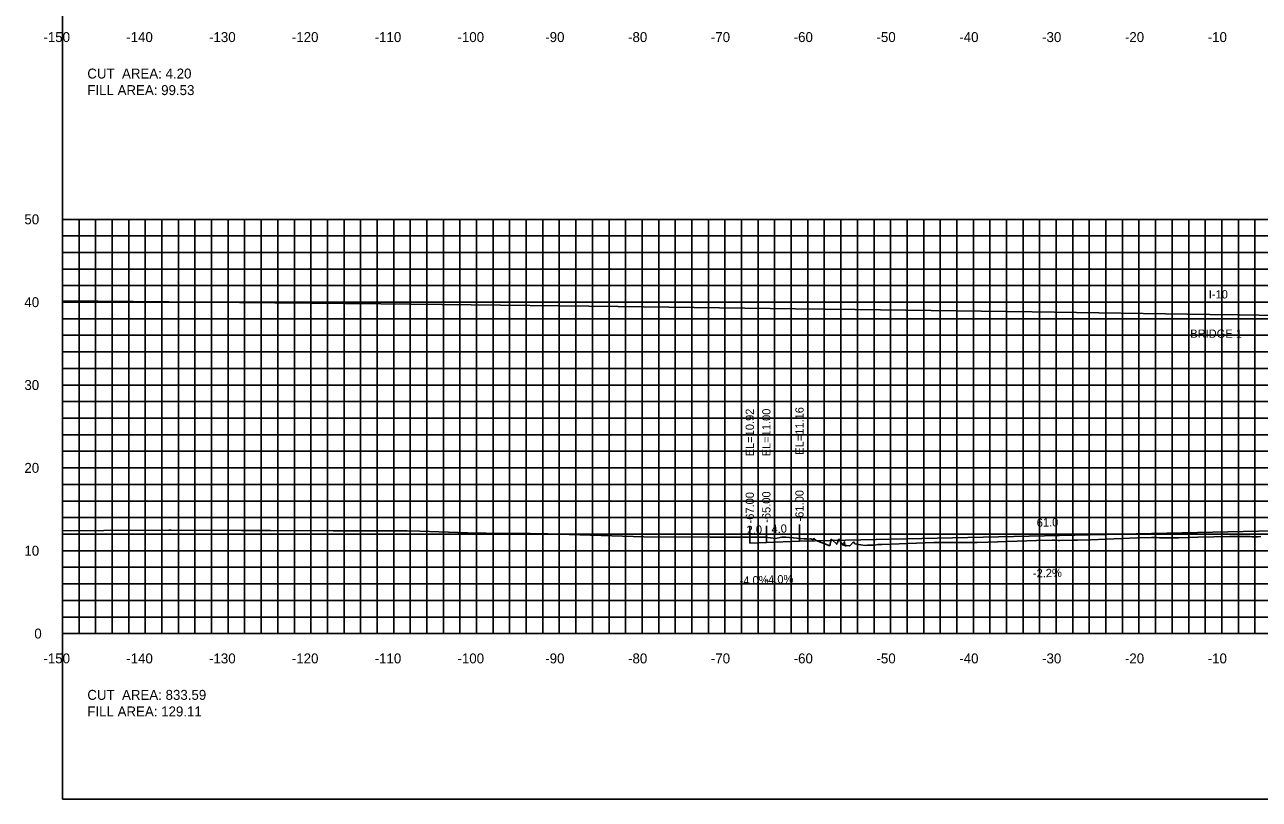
# Model space of a CAD drawing. Extents: x 1797419 to 1809236, y 248759 to 251512.
# Drawn here: x 1803156.4 to 1803305.5, y 250417.3 to 250510.8 of the extents above; entities that cross this region are included whole.
import ezdxf

# ---------------------------------------------------------------- set-up
doc = ezdxf.new("R2010")
doc.units = 0
for name, color, linetype in [('10', 7, 'Continuous'), ('3', 7, 'Continuous'), ('31', 7, 'Continuous'), ('4', 7, 'Continuous'), ('60', 7, 'Continuous'), ('ANNO-TXT', 7, 'Continuous'), ('CL-CNST', 7, 'Continuous'), ('Level 62', 7, 'Continuous'), ('M-ROADS', 7, 'Continuous')]:
    doc.layers.add(name, color=color, linetype=linetype)

msp = doc.modelspace()

# ---------------------------------------------------------------- linework, layer by layer
for p, q in [((1803244, 250448.18), (1803244, 250450.18)), ((1803246, 250448.26), (1803246, 250450.26)), ((1803250, 250448.42), (1803250, 250450.42))]:
    msp.add_line(p, q)
msp.add_lwpolyline([(1803161, 250417.26), (1803461, 250417.26), (1803461, 250607.26), (1803161, 250607.26)], close=True)
at = {"layer": '60'}
for p, q in [((1803160.94, 250487.26), (1803161, 250487.26)), ((1803161, 250437.26), (1803161, 250487.26)), ((1803160.94, 250477.26), (1803161, 250477.26)), ((1803160.94, 250467.26), (1803161, 250467.26)), ((1803160.94, 250457.26), (1803161, 250457.26)), ((1803160.94, 250447.26), (1803161, 250447.26)), ((1803160.94, 250437.26), (1803161, 250437.26)), ((1803161, 250437.26), (1803461, 250437.26)), ((1803161, 250437.2), (1803161, 250437.26)), ((1803171, 250437.2), (1803171, 250437.26)), ((1803181, 250437.2), (1803181, 250437.26)), ((1803191, 250437.2), (1803191, 250437.26)), ((1803201, 250437.2), (1803201, 250437.26)), ((1803211, 250437.2), (1803211, 250437.26)), ((1803221, 250437.2), (1803221, 250437.26)), ((1803231, 250437.2), (1803231, 250437.26)), ((1803241, 250437.2), (1803241, 250437.26)), ((1803251, 250437.2), (1803251, 250437.26)), ((1803261, 250437.2), (1803261, 250437.26)), ((1803271, 250437.2), (1803271, 250437.26)), ((1803281, 250437.2), (1803281, 250437.26)), ((1803291, 250437.2), (1803291, 250437.26)), ((1803301, 250437.2), (1803301, 250437.26))]:
    msp.add_line(p, q, dxfattribs=at)
at = {"layer": 'CL-CNST'}
for points in [[(1803161, 250477.41), (1803178.12, 250477.26), (1803199.43, 250477.05), (1803203.12, 250477.01), (1803206.8, 250476.97), (1803228.12, 250476.73), (1803249.5, 250476.47), (1803253.12, 250476.42), (1803256.74, 250476.37), (1803278.12, 250476.08), (1803299.56, 250475.77), (1803303.12, 250475.72), (1803324.59, 250475.37)], [(1803244, 250448.18), (1803246, 250448.26), (1803250, 250448.42), (1803311, 250449.76), (1803362.47, 250450.89), (1803366.47, 250450.73), (1803368.47, 250450.65), (1803380.34, 250447.68), (1803461, 250447.68)]]:
    msp.add_lwpolyline(points, dxfattribs=at)
at = {"layer": 'Level 62'}
for p, q in [((1803161, 250487.26), (1803461, 250487.26)), ((1803161, 250437.26), (1803161, 250487.26)), ((1803163, 250437.26), (1803163, 250487.26)), ((1803165, 250437.26), (1803165, 250487.26)), ((1803167, 250437.26), (1803167, 250487.26)), ((1803169, 250437.26), (1803169, 250487.26)), ((1803171, 250437.26), (1803171, 250487.26)), ((1803173, 250437.26), (1803173, 250487.26)), ((1803175, 250437.26), (1803175, 250487.26)), ((1803177, 250437.26), (1803177, 250487.26)), ((1803179, 250437.26), (1803179, 250487.26)), ((1803181, 250437.26), (1803181, 250487.26)), ((1803183, 250437.26), (1803183, 250487.26)), ((1803185, 250437.26), (1803185, 250487.26)), ((1803187, 250437.26), (1803187, 250487.26)), ((1803189, 250437.26), (1803189, 250487.26)), ((1803191, 250437.26), (1803191, 250487.26)), ((1803193, 250437.26), (1803193, 250487.26)), ((1803195, 250437.26), (1803195, 250487.26)), ((1803197, 250437.26), (1803197, 250487.26)), ((1803199, 250437.26), (1803199, 250487.26)), ((1803201, 250437.26), (1803201, 250487.26)), ((1803203, 250437.26), (1803203, 250487.26)), ((1803205, 250437.26), (1803205, 250487.26)), ((1803207, 250437.26), (1803207, 250487.26)), ((1803209, 250437.26), (1803209, 250487.26)), ((1803211, 250437.26), (1803211, 250487.26)), ((1803213, 250437.26), (1803213, 250487.26)), ((1803215, 250437.26), (1803215, 250487.26)), ((1803217, 250437.26), (1803217, 250487.26)), ((1803219, 250437.26), (1803219, 250487.26)), ((1803221, 250437.26), (1803221, 250487.26)), ((1803223, 250437.26), (1803223, 250487.26)), ((1803225, 250437.26), (1803225, 250487.26)), ((1803227, 250437.26), (1803227, 250487.26)), ((1803229, 250437.26), (1803229, 250487.26)), ((1803231, 250437.26), (1803231, 250487.26)), ((1803233, 250437.26), (1803233, 250487.26)), ((1803235, 250437.26), (1803235, 250487.26)), ((1803237, 250437.26), (1803237, 250487.26)), ((1803239, 250437.26), (1803239, 250487.26)), ((1803241, 250437.26), (1803241, 250487.26)), ((1803243, 250437.26), (1803243, 250487.26)), ((1803245, 250437.26), (1803245, 250487.26)), ((1803247, 250437.26), (1803247, 250487.26)), ((1803249, 250437.26), (1803249, 250487.26)), ((1803251, 250437.26), (1803251, 250487.26)), ((1803253, 250437.26), (1803253, 250487.26)), ((1803255, 250437.26), (1803255, 250487.26)), ((1803257, 250437.26), (1803257, 250487.26)), ((1803259, 250437.26), (1803259, 250487.26)), ((1803261, 250437.26), (1803261, 250487.26)), ((1803263, 250437.26), (1803263, 250487.26)), ((1803265, 250437.26), (1803265, 250487.26)), ((1803267, 250437.26), (1803267, 250487.26)), ((1803269, 250437.26), (1803269, 250487.26)), ((1803271, 250437.26), (1803271, 250487.26)), ((1803273, 250437.26), (1803273, 250487.26)), ((1803275, 250437.26), (1803275, 250487.26)), ((1803277, 250437.26), (1803277, 250487.26)), ((1803279, 250437.26), (1803279, 250487.26)), ((1803281, 250437.26), (1803281, 250487.26)), ((1803283, 250437.26), (1803283, 250487.26)), ((1803285, 250437.26), (1803285, 250487.26)), ((1803287, 250437.26), (1803287, 250487.26)), ((1803289, 250437.26), (1803289, 250487.26)), ((1803291, 250437.26), (1803291, 250487.26)), ((1803293, 250437.26), (1803293, 250487.26)), ((1803295, 250437.26), (1803295, 250487.26)), ((1803297, 250437.26), (1803297, 250487.26)), ((1803299, 250437.26), (1803299, 250487.26)), ((1803301, 250437.26), (1803301, 250487.26)), ((1803303, 250437.26), (1803303, 250487.26)), ((1803305, 250437.26), (1803305, 250487.26)), ((1803161, 250485.26), (1803461, 250485.26)), ((1803161, 250483.26), (1803461, 250483.26)), ((1803161, 250481.26), (1803461, 250481.26)), ((1803161, 250479.26), (1803461, 250479.26)), ((1803161, 250477.26), (1803461, 250477.26)), ((1803161, 250475.26), (1803461, 250475.26)), ((1803161, 250473.26), (1803461, 250473.26)), ((1803161, 250471.26), (1803461, 250471.26)), ((1803161, 250469.26), (1803461, 250469.26)), ((1803161, 250467.26), (1803461, 250467.26)), ((1803161, 250465.26), (1803461, 250465.26)), ((1803161, 250463.26), (1803461, 250463.26)), ((1803161, 250461.26), (1803461, 250461.26)), ((1803161, 250459.26), (1803461, 250459.26)), ((1803161, 250457.26), (1803461, 250457.26)), ((1803161, 250455.26), (1803461, 250455.26)), ((1803161, 250453.26), (1803461, 250453.26)), ((1803161, 250451.26), (1803461, 250451.26)), ((1803161, 250449.26), (1803461, 250449.26)), ((1803161, 250447.26), (1803461, 250447.26)), ((1803161, 250445.26), (1803461, 250445.26)), ((1803161, 250443.26), (1803461, 250443.26)), ((1803161, 250441.26), (1803461, 250441.26)), ((1803161, 250439.26), (1803461, 250439.26)), ((1803161, 250437.26), (1803461, 250437.26))]:
    msp.add_line(p, q, dxfattribs=at)
at = {"layer": 'M-ROADS'}
msp.add_lwpolyline([(1803161, 250449.66), (1803166.01, 250449.7), (1803173.83, 250449.73), (1803174.13, 250449.73), (1803182.63, 250449.71), (1803182.96, 250449.71), (1803185.83, 250449.71), (1803186.12, 250449.71), (1803193.67, 250449.66), (1803202.15, 250449.68), (1803202.63, 250449.67), (1803204.15, 250449.63), (1803211.06, 250449.37), (1803212.17, 250449.36), (1803214.95, 250449.34), (1803215.9, 250449.34), (1803216.17, 250449.34), (1803217.48, 250449.34), (1803219.25, 250449.3), (1803219.61, 250449.3), (1803231.2, 250448.95), (1803239.21, 250448.91), (1803240.88, 250448.9), (1803245.5, 250448.88), (1803245.82, 250448.88), (1803245.86, 250448.88), (1803245.9, 250448.88), (1803247.09, 250448.72), (1803247.85, 250448.89), (1803247.91, 250448.88), (1803248.21, 250448.88), (1803248.35, 250448.88), (1803250.56, 250448.68), (1803250.97, 250448.71), (1803251.05, 250448.65), (1803251.34, 250448.71), (1803251.36, 250448.71), (1803251.6, 250448.59), (1803251.73, 250448.72), (1803252.03, 250448.49), (1803253.66, 250447.86), (1803253.82, 250448.63), (1803253.9, 250448.63), (1803254.5, 250448.05), (1803254.52, 250448.16), (1803254.55, 250448.16), (1803254.58, 250448.23), (1803254.63, 250448.34), (1803254.64, 250448.39), (1803254.76, 250448.64), (1803254.77, 250448.61), (1803254.86, 250448.63), (1803254.97, 250448.34), (1803255.12, 250448.14), (1803255.13, 250448.14), (1803255.32, 250447.9), (1803255.42, 250448.34), (1803255.46, 250447.94), (1803255.48, 250447.86), (1803255.49, 250447.85), (1803255.6, 250447.87), (1803255.67, 250447.88), (1803256.06, 250447.86), (1803256.07, 250447.86), (1803256.07, 250447.86), (1803256.08, 250447.86), (1803256.14, 250447.89), (1803256.52, 250448.32), (1803256.7, 250448.1), (1803257.11, 250448), (1803257.93, 250447.91), (1803258.23, 250447.92), (1803259.11, 250447.94), (1803259.45, 250448.01), (1803259.93, 250448.01), (1803266.21, 250448.24), (1803266.49, 250448.25), (1803267.71, 250448.26), (1803268.6, 250448.27), (1803268.87, 250448.25), (1803269, 250448.24), (1803269.97, 250448.25), (1803270.93, 250448.25), (1803271.44, 250448.25), (1803272.74, 250448.3), (1803278.62, 250448.51), (1803280.5, 250448.53), (1803280.73, 250448.53), (1803280.76, 250448.53), (1803280.81, 250448.53), (1803281.24, 250448.51), (1803281.45, 250448.49), (1803283.1, 250448.52), (1803283.56, 250448.52), (1803285.15, 250448.59), (1803290.84, 250448.81), (1803292.5, 250448.84), (1803293.02, 250448.85), (1803293.13, 250448.84), (1803293.49, 250448.81), (1803295.11, 250448.81), (1803295.79, 250448.82), (1803298.09, 250448.88), (1803301.97, 250448.98), (1803303.18, 250448.98), (1803304.21, 250448.98), (1803304.44, 250448.96), (1803304.67, 250448.95), (1803305.32, 250448.94), (1803305.7, 250448.96)], dxfattribs=at)

# ---------------------------------------------------------------- texts
at = {"layer": '10'}
for s, p in [('-150', (1803158.7, 250508.66)), ('-140', (1803168.7, 250508.66)), ('-130', (1803178.7, 250508.66)), ('-120', (1803188.7, 250508.66)), ('-110', (1803198.7, 250508.66)), ('-100', (1803208.7, 250508.66)), ('-90', (1803219.3, 250508.66)), ('-80', (1803229.3, 250508.66)), ('-70', (1803239.3, 250508.66)), ('-60', (1803249.3, 250508.66)), ('-50', (1803259.3, 250508.66)), ('-40', (1803269.3, 250508.66)), ('-30', (1803279.3, 250508.66)), ('-20', (1803289.3, 250508.66)), ('-10', (1803299.3, 250508.66)), ('-150', (1803158.7, 250433.66)), ('-140', (1803168.7, 250433.66)), ('-130', (1803178.7, 250433.66)), ('-120', (1803188.7, 250433.66)), ('-110', (1803198.7, 250433.66)), ('-100', (1803208.7, 250433.66)), ('-90', (1803219.3, 250433.66)), ('-80', (1803229.3, 250433.66)), ('-70', (1803239.3, 250433.66)), ('-60', (1803249.3, 250433.66)), ('-50', (1803259.3, 250433.66)), ('-40', (1803269.3, 250433.66)), ('-30', (1803279.3, 250433.66)), ('-20', (1803289.3, 250433.66)), ('-10', (1803299.3, 250433.66))]:
    msp.add_text(s, height=1.2, dxfattribs=at).set_placement(p)
at = {"layer": '3'}
for s, p in [('I-10 ', (1803299.43, 250477.71)), ('BRIDGE 1', (1803297.19, 250472.96))]:
    msp.add_text(s, height=1, dxfattribs=at).set_placement(p)
for s, p in [('EL=10.92', (1803244.5, 250458.65)), ('EL=11.00', (1803246.5, 250458.65)), ('EL=11.16', (1803250.5, 250458.84)), ('-67.00', (1803244.5, 250450.55)), ('-65.00', (1803246.5, 250450.63)), ('-61.00', (1803250.5, 250450.79))]:
    msp.add_text(s, height=1, rotation=90, dxfattribs=at).set_placement(p)
at = {"layer": '31'}
for s, p in [('50', (1803156.4, 250486.66)), ('40', (1803156.4, 250476.66)), ('30', (1803156.4, 250466.66)), ('20', (1803156.4, 250456.66)), ('10', (1803156.4, 250446.66)), ('0', (1803157.6, 250436.66))]:
    msp.add_text(s, height=1.2, dxfattribs=at).set_placement(p)
at = {"layer": '4'}
for s, rotation, p in [('61.0', 1.2603, (1803278.66, 250450.15)), ('2.0', 2.2906, (1803243.64, 250449.26)), ('4.0', 2.2906, (1803246.64, 250449.38)), ('-2.2%', 1.2603, (1803278.2, 250444.03)), ('-4.0%', 2.2906, (1803242.79, 250443.12)), ('-4.0%', 2.2906, (1803245.79, 250443.24))]:
    msp.add_text(s, height=1, rotation=rotation, dxfattribs=at).set_placement(p)
at = {"layer": '60'}
msp.add_text('-', height=0.0001, dxfattribs=at).set_placement((1803161, 250437.26))
at = {"layer": 'ANNO-TXT'}
for s, p in [('CUT  AREA: 4.20', (1803164, 250504.26)), ('FILL AREA: 99.53', (1803164, 250502.26)), ('CUT  AREA: 833.59', (1803164, 250429.26)), ('FILL AREA: 129.11', (1803164, 250427.26))]:
    msp.add_text(s, height=1.2, dxfattribs=at).set_placement(p)

doc.saveas('drawing.dxf')
